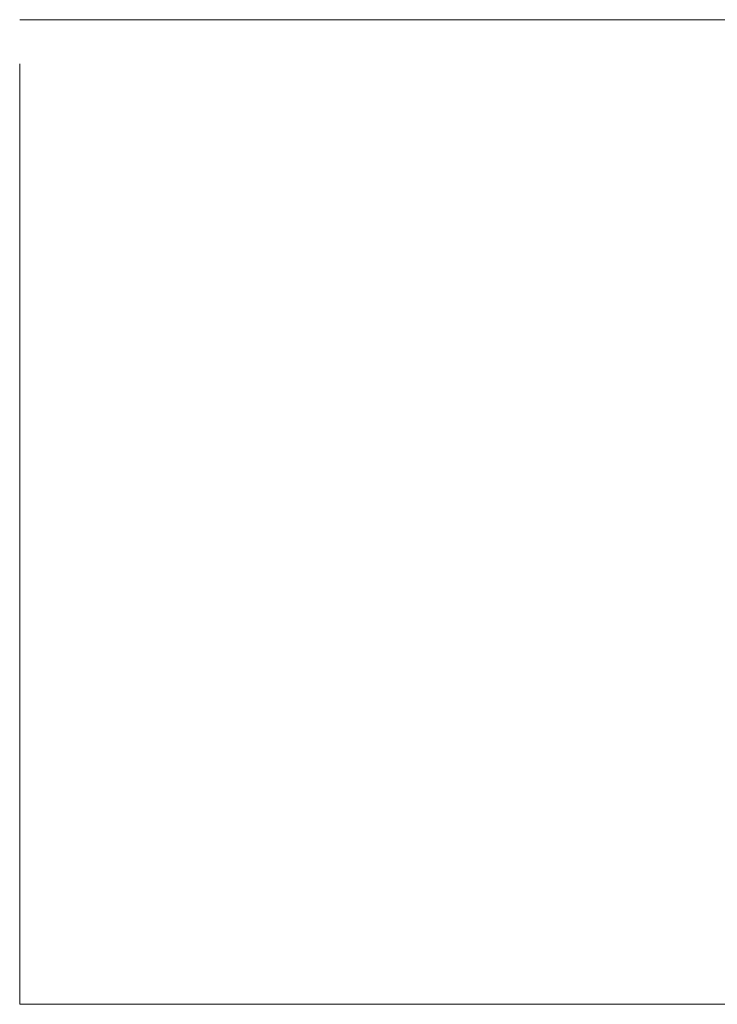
# Model space of a CAD drawing. Header units: millimetres. Extents: x -261 to 187, y -214 to 106.
# Tile 975 of 1056: x -211.44 to -205.95, y 21.58 to 29.33. Entities that reach past the tile are written whole.
import ezdxf

# ---------------------------------------------------------------- set-up
doc = ezdxf.new("R2010")
doc.units = ezdxf.units.MM
doc.header["$LTSCALE"] = 0.005
doc.header["$MEASUREMENT"] = 0
doc.layers.add('IFC-Laje-Contorno', color=9, linetype='Continuous', lineweight=5)
doc.layers.add('IFC-Parede padrão-Contorno', color=9, linetype='Continuous', lineweight=5)

msp = doc.modelspace()

# ---------------------------------------------------------------- linework, layer by layer
at = {"layer": 'IFC-Laje-Contorno', "lineweight": 5}
for p, q in [((-210.0891, 29.3272), (-203.6555, 29.3272)), ((-211.44, 21.5775), (-211.44, 28.9808)), ((-211.44, 21.5775), (-203.6554, 21.5775))]:
    msp.add_line(p, q, dxfattribs=at)
at = {"layer": 'IFC-Parede padrão-Contorno', "lineweight": 5}
for p, q in [((-211.44, 29.3272), (-206.886, 29.3272)), ((-206.886, 29.3272), (-171.0462, 29.3272))]:
    msp.add_line(p, q, dxfattribs=at)

doc.saveas('drawing.dxf')
